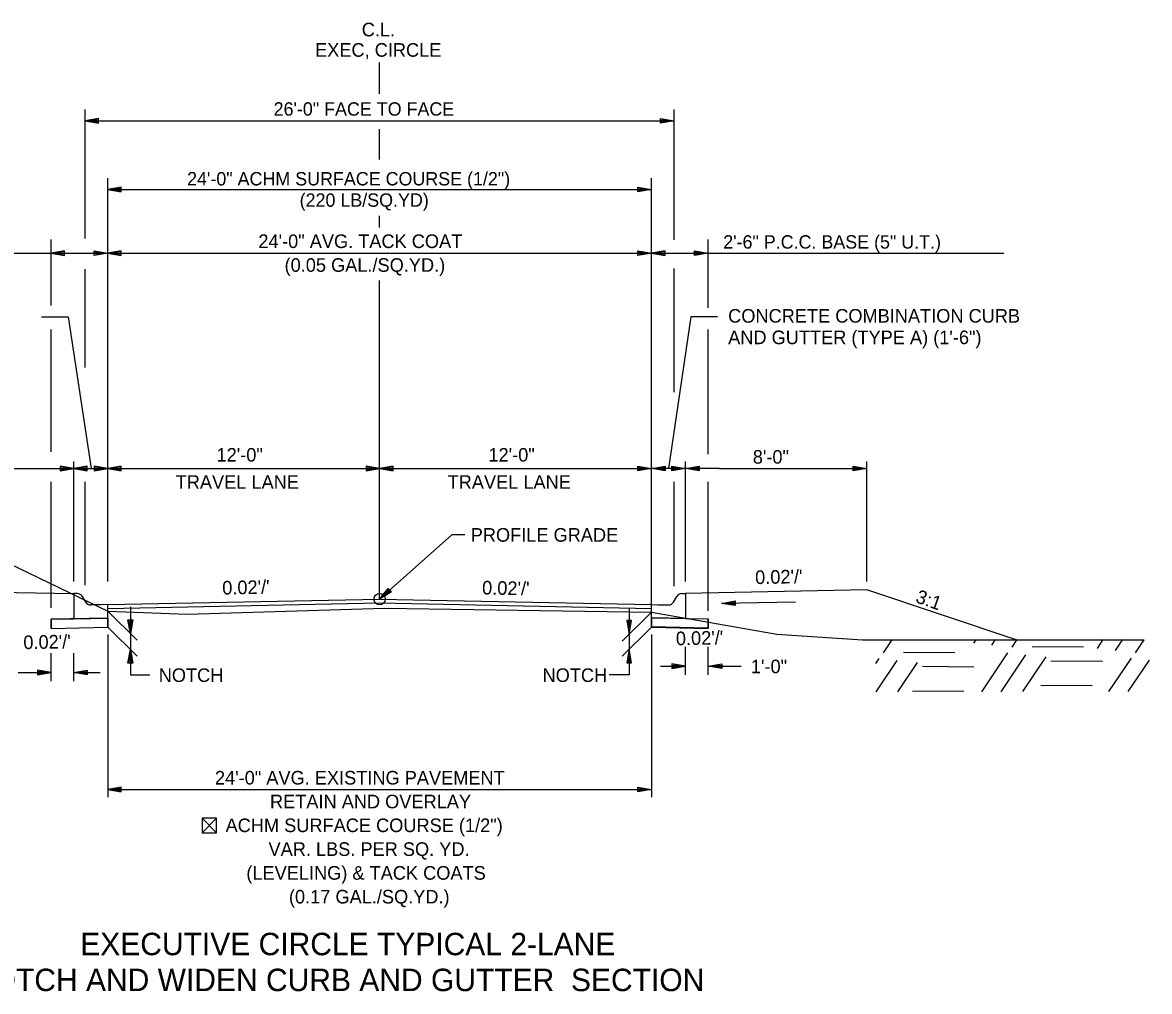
# Model space of a CAD drawing. Extents: x 1001270 to 1003428, y 1840152 to 1842912.
# Drawn here: x 1001333.74 to 1001383.47, y 1841457.21 to 1841499.97 of the extents above; entities that cross this region are included whole.
import ezdxf

# ---------------------------------------------------------------- set-up
doc = ezdxf.new("R2010")
doc.units = 0
for name, color, linetype in [('10', 7, 'Continuous'), ('19', 7, 'Continuous'), ('20', 7, 'Continuous'), ('8', 7, 'Continuous')]:
    doc.layers.add(name, color=color, linetype=linetype)

# ---------------------------------------------------------------- blocks, each defined once
blk = doc.blocks.new('TM')
at = {"layer": '8'}
for p, q in [((-120.309, 21.181), (-119.787, -20.829)), ((0, 0), (-120.309, 21.181)), ((-31.382, 2.945), (-120.176, 10.512)), ((-119.787, -20.829), (0, 0)), ((-119.911, -10.826), (-31.307, -3.057))]:
    blk.add_line(p, q, dxfattribs=at)

msp = doc.modelspace()

# ---------------------------------------------------------------- linework, layer by layer
at = {"layer": '10'}
for p, q in [((1001341.668, 1841464.859), (1001342.309, 1841464.218)), ((1001342.309, 1841464.859), (1001341.668, 1841464.218)), ((1001342.049, 1841464.218), (1001342.061, 1841464.218))]:
    msp.add_line(p, q, dxfattribs=at)
msp.add_lwpolyline([(1001342.061, 1841464.218), (1001342.309, 1841464.218), (1001342.309, 1841464.859), (1001341.668, 1841464.859), (1001341.668, 1841464.218), (1001342.049, 1841464.218)], dxfattribs=at)
at = {"layer": '19'}
for p, q in [((1001349.501, 1841496.82), (1001349.501, 1841498.212)), ((1001336.501, 1841490.445), (1001336.501, 1841496.13)), ((1001362.501, 1841490.379), (1001362.501, 1841496.13)), ((1001337.101, 1841495.735), (1001336.501, 1841495.63)), ((1001336.501, 1841495.63), (1001362.501, 1841495.63)), ((1001336.501, 1841495.63), (1001337.101, 1841495.525)), ((1001337.101, 1841495.68), (1001336.661, 1841495.645)), ((1001336.661, 1841495.615), (1001337.101, 1841495.575)), ((1001337.101, 1841495.525), (1001337.101, 1841495.735)), ((1001361.902, 1841495.525), (1001361.902, 1841495.735)), ((1001361.902, 1841495.735), (1001362.502, 1841495.63)), ((1001361.902, 1841495.68), (1001362.342, 1841495.645)), ((1001362.502, 1841495.63), (1001361.902, 1841495.525)), ((1001362.342, 1841495.615), (1001361.902, 1841495.575)), ((1001349.501, 1841493.931), (1001349.501, 1841495.261)), ((1001337.501, 1841475.303), (1001337.501, 1841493.103)), ((1001361.501, 1841474.284), (1001361.501, 1841493.103)), ((1001338.101, 1841492.708), (1001337.501, 1841492.603)), ((1001337.501, 1841492.603), (1001338.101, 1841492.498)), ((1001337.501, 1841492.603), (1001361.501, 1841492.603)), ((1001338.101, 1841492.653), (1001337.661, 1841492.618)), ((1001337.661, 1841492.588), (1001338.101, 1841492.548)), ((1001338.101, 1841492.498), (1001338.101, 1841492.708)), ((1001360.902, 1841492.498), (1001360.902, 1841492.708)), ((1001360.902, 1841492.708), (1001361.502, 1841492.603)), ((1001360.902, 1841492.653), (1001361.342, 1841492.618)), ((1001361.502, 1841492.603), (1001360.902, 1841492.498)), ((1001361.342, 1841492.588), (1001360.902, 1841492.548)), ((1001349.501, 1841490.918), (1001349.501, 1841491.444)), ((1001335, 1841487.483), (1001335, 1841490.397)), ((1001363.997, 1841487.383), (1001363.997, 1841490.397)), ((1001322.023, 1841489.797), (1001337.501, 1841489.797)), ((1001335.6, 1841489.902), (1001335, 1841489.797)), ((1001335, 1841489.797), (1001335.6, 1841489.692)), ((1001335.6, 1841489.847), (1001335.16, 1841489.812)), ((1001335.16, 1841489.782), (1001335.6, 1841489.742)), ((1001335.6, 1841489.692), (1001335.6, 1841489.902)), ((1001336.901, 1841489.692), (1001336.901, 1841489.902)), ((1001336.901, 1841489.902), (1001337.501, 1841489.797)), ((1001336.901, 1841489.847), (1001337.341, 1841489.812)), ((1001337.501, 1841489.797), (1001336.901, 1841489.692)), ((1001337.341, 1841489.782), (1001336.901, 1841489.742)), ((1001338.101, 1841489.902), (1001337.501, 1841489.797)), ((1001337.501, 1841489.797), (1001361.501, 1841489.797)), ((1001337.501, 1841489.797), (1001338.101, 1841489.692)), ((1001338.101, 1841489.847), (1001337.661, 1841489.812)), ((1001337.661, 1841489.782), (1001338.101, 1841489.742)), ((1001338.101, 1841489.692), (1001338.101, 1841489.902)), ((1001360.901, 1841489.692), (1001360.901, 1841489.902)), ((1001360.901, 1841489.902), (1001361.501, 1841489.797)), ((1001360.901, 1841489.847), (1001361.341, 1841489.812)), ((1001361.501, 1841489.797), (1001360.901, 1841489.692)), ((1001361.341, 1841489.782), (1001360.901, 1841489.742)), ((1001361.501, 1841489.797), (1001377.053, 1841489.797)), ((1001362.102, 1841489.902), (1001361.502, 1841489.797)), ((1001361.502, 1841489.797), (1001362.102, 1841489.692)), ((1001362.102, 1841489.847), (1001361.662, 1841489.812)), ((1001361.662, 1841489.782), (1001362.102, 1841489.742)), ((1001362.102, 1841489.692), (1001362.102, 1841489.902)), ((1001363.401, 1841489.69), (1001363.401, 1841489.9)), ((1001363.401, 1841489.9), (1001364.001, 1841489.795)), ((1001363.401, 1841489.845), (1001363.841, 1841489.81)), ((1001364.001, 1841489.795), (1001363.401, 1841489.69)), ((1001363.841, 1841489.78), (1001363.401, 1841489.74)), ((1001336.501, 1841484.753), (1001336.501, 1841489.08)), ((1001362.501, 1841483.655), (1001362.501, 1841489.114)), ((1001349.501, 1841474.524), (1001349.501, 1841488.592)), ((1001334.581, 1841486.985), (1001335.76, 1841486.985)), ((1001335.76, 1841486.985), (1001336.775, 1841480.293)), ((1001363.232, 1841486.985), (1001362.244, 1841480.293)), ((1001364.411, 1841486.985), (1001363.232, 1841486.985)), ((1001335, 1841481.026), (1001335, 1841486.418)), ((1001363.997, 1841480.926), (1001363.997, 1841486.418)), ((1001336.001, 1841475.303), (1001336.001, 1841480.593)), ((1001363.001, 1841475.303), (1001363.001, 1841480.593)), ((1001371.001, 1841475.303), (1001371.001, 1841480.593)), ((1001327.993, 1841480.293), (1001337.501, 1841480.293)), ((1001335.401, 1841480.398), (1001335.401, 1841480.188)), ((1001336.001, 1841480.293), (1001335.401, 1841480.398)), ((1001335.841, 1841480.308), (1001335.401, 1841480.343)), ((1001335.401, 1841480.188), (1001336.001, 1841480.293)), ((1001335.401, 1841480.238), (1001335.841, 1841480.278)), ((1001336.601, 1841480.398), (1001336.001, 1841480.293)), ((1001336.001, 1841480.293), (1001336.601, 1841480.188)), ((1001336.601, 1841480.343), (1001336.161, 1841480.308)), ((1001336.161, 1841480.278), (1001336.601, 1841480.238)), ((1001336.601, 1841480.188), (1001336.601, 1841480.398)), ((1001336.901, 1841480.398), (1001336.901, 1841480.188)), ((1001337.501, 1841480.293), (1001336.901, 1841480.398)), ((1001337.341, 1841480.308), (1001336.901, 1841480.343)), ((1001336.901, 1841480.188), (1001337.501, 1841480.293)), ((1001336.901, 1841480.238), (1001337.341, 1841480.278)), ((1001338.101, 1841480.398), (1001337.501, 1841480.293)), ((1001337.501, 1841480.293), (1001349.501, 1841480.293)), ((1001337.501, 1841480.293), (1001338.101, 1841480.188)), ((1001338.101, 1841480.343), (1001337.661, 1841480.308)), ((1001337.661, 1841480.278), (1001338.101, 1841480.238)), ((1001338.101, 1841480.188), (1001338.101, 1841480.398)), ((1001348.901, 1841480.398), (1001348.901, 1841480.188)), ((1001349.501, 1841480.293), (1001348.901, 1841480.398)), ((1001349.341, 1841480.308), (1001348.901, 1841480.343)), ((1001348.901, 1841480.188), (1001349.501, 1841480.293)), ((1001348.901, 1841480.238), (1001349.341, 1841480.278)), ((1001350.101, 1841480.398), (1001349.501, 1841480.293)), ((1001349.501, 1841480.293), (1001361.501, 1841480.293)), ((1001349.501, 1841480.293), (1001350.101, 1841480.188)), ((1001350.101, 1841480.343), (1001349.661, 1841480.308)), ((1001349.661, 1841480.278), (1001350.101, 1841480.238)), ((1001350.101, 1841480.188), (1001350.101, 1841480.398)), ((1001360.901, 1841480.188), (1001360.901, 1841480.398)), ((1001360.901, 1841480.398), (1001361.501, 1841480.293)), ((1001360.901, 1841480.343), (1001361.341, 1841480.308)), ((1001361.501, 1841480.293), (1001360.901, 1841480.188)), ((1001361.341, 1841480.278), (1001360.901, 1841480.238)), ((1001361.501, 1841480.293), (1001362.101, 1841480.398)), ((1001362.101, 1841480.188), (1001361.501, 1841480.293)), ((1001363.001, 1841480.293), (1001361.501, 1841480.293)), ((1001361.661, 1841480.308), (1001362.101, 1841480.343)), ((1001362.101, 1841480.238), (1001361.661, 1841480.278)), ((1001362.101, 1841480.398), (1001362.101, 1841480.188)), ((1001362.401, 1841480.188), (1001362.401, 1841480.398)), ((1001362.401, 1841480.398), (1001363.001, 1841480.293)), ((1001362.401, 1841480.343), (1001362.841, 1841480.308)), ((1001363.001, 1841480.293), (1001362.401, 1841480.188)), ((1001362.841, 1841480.278), (1001362.401, 1841480.238)), ((1001363.001, 1841480.293), (1001363.601, 1841480.398)), ((1001363.001, 1841480.293), (1001363.601, 1841480.398)), ((1001363.601, 1841480.188), (1001363.001, 1841480.293)), ((1001363.601, 1841480.188), (1001363.001, 1841480.293)), ((1001364.501, 1841480.293), (1001363.001, 1841480.293)), ((1001363.161, 1841480.308), (1001363.601, 1841480.343)), ((1001363.161, 1841480.308), (1001363.601, 1841480.343)), ((1001363.601, 1841480.238), (1001363.161, 1841480.278)), ((1001363.601, 1841480.238), (1001363.161, 1841480.278)), ((1001363.601, 1841480.398), (1001363.601, 1841480.188)), ((1001363.601, 1841480.398), (1001363.601, 1841480.188)), ((1001364.501, 1841480.293), (1001371.001, 1841480.293)), ((1001370.401, 1841480.188), (1001370.401, 1841480.398)), ((1001370.401, 1841480.398), (1001371.001, 1841480.293)), ((1001370.401, 1841480.343), (1001370.841, 1841480.308)), ((1001371.001, 1841480.293), (1001370.401, 1841480.188)), ((1001370.841, 1841480.278), (1001370.401, 1841480.238)), ((1001335, 1841474.147), (1001335, 1841479.694)), ((1001336.501, 1841475.139), (1001336.501, 1841479.694)), ((1001362.501, 1841475.094), (1001362.501, 1841479.694)), ((1001363.997, 1841474.012), (1001363.997, 1841479.694)), ((1001349.501, 1841474.524), (1001349.88, 1841475.001)), ((1001349.88, 1841475.001), (1001350.018, 1841474.844)), ((1001327.993, 1841474.93), (1001335.991, 1841474.769)), ((1001336.167, 1841474.769), (1001336.001, 1841474.769)), ((1001336.001, 1841474.769), (1001336.001, 1841474.436)), ((1001336.53, 1841474.394), (1001336.384, 1841474.645)), ((1001337.501, 1841474.284), (1001349.501, 1841474.524)), ((1001350.018, 1841474.844), (1001349.501, 1841474.524)), ((1001349.501, 1841474.524), (1001361.501, 1841474.284)), ((1001349.612, 1841474.637), (1001349.912, 1841474.957)), ((1001349.985, 1841474.876), (1001349.631, 1841474.62)), ((1001362.472, 1841474.394), (1001362.618, 1841474.645)), ((1001362.834, 1841474.769), (1001363.001, 1841474.769)), ((1001371.001, 1841474.93), (1001363.001, 1841474.769)), ((1001363.001, 1841474.769), (1001363.001, 1841474.436)), ((1001377.59, 1841472.734), (1001371.001, 1841474.93)), ((1001336.001, 1841474.436), (1001336.001, 1841474.254)), ((1001336.001, 1841474.254), (1001336.001, 1841473.661)), ((1001337.217, 1841474.279), (1001336.751, 1841474.269)), ((1001337.501, 1841474.284), (1001337.217, 1841474.279)), ((1001337.217, 1841474.279), (1001337.217, 1841474.278)), ((1001337.217, 1841474.278), (1001337.217, 1841474.279)), ((1001337.501, 1841474.118), (1001349.501, 1841474.358)), ((1001337.501, 1841473.992), (1001338.801, 1841472.72)), ((1001349.501, 1841474.358), (1001361.501, 1841474.118)), ((1001361.501, 1841474.284), (1001361.785, 1841474.279)), ((1001361.785, 1841474.279), (1001361.785, 1841474.278)), ((1001361.785, 1841474.278), (1001361.785, 1841474.279)), ((1001361.785, 1841474.279), (1001362.251, 1841474.269)), ((1001363.001, 1841474.436), (1001363.001, 1841474.254)), ((1001363.001, 1841474.254), (1001363.001, 1841473.674)), ((1001337.501, 1841473.692), (1001335.001, 1841473.641)), ((1001335.001, 1841473.641), (1001336.001, 1841473.661)), ((1001335.001, 1841473.234), (1001335.001, 1841473.641)), ((1001335.001, 1841473.641), (1001335.001, 1841473.234)), ((1001336.001, 1841473.661), (1001337.501, 1841473.692)), ((1001337.501, 1841473.692), (1001337.501, 1841473.284)), ((1001337.501, 1841473.284), (1001337.501, 1841473.692)), ((1001337.501, 1841473.692), (1001337.501, 1841473.692)), ((1001338.396, 1841473.614), (1001338.606, 1841473.614)), ((1001338.501, 1841473.014), (1001338.396, 1841473.614)), ((1001338.486, 1841473.174), (1001338.446, 1841473.614)), ((1001338.606, 1841473.614), (1001338.501, 1841473.014)), ((1001338.551, 1841473.614), (1001338.516, 1841473.174)), ((1001361.501, 1841473.948), (1001360.201, 1841472.675)), ((1001360.616, 1841473.579), (1001360.406, 1841473.579)), ((1001360.406, 1841473.579), (1001360.511, 1841472.979)), ((1001360.461, 1841473.579), (1001360.496, 1841473.139)), ((1001360.511, 1841472.979), (1001360.616, 1841473.579)), ((1001360.526, 1841473.139), (1001360.566, 1841473.579)), ((1001361.5, 1841473.297), (1001361.501, 1841473.705)), ((1001361.501, 1841473.705), (1001364.001, 1841473.654)), ((1001361.501, 1841473.705), (1001361.501, 1841473.705)), ((1001363.001, 1841473.674), (1001361.501, 1841473.704)), ((1001361.501, 1841473.704), (1001361.501, 1841473.284)), ((1001363.001, 1841473.674), (1001364.001, 1841473.654)), ((1001364.001, 1841473.234), (1001364.001, 1841473.654)), ((1001364.001, 1841473.654), (1001364.001, 1841473.247)), ((1001335.001, 1841473.234), (1001337.501, 1841473.284)), ((1001335.001, 1841473.234), (1001337.501, 1841473.284)), ((1001337.501, 1841473.284), (1001338.801, 1841472.012)), ((1001361.501, 1841473.284), (1001360.201, 1841472.012)), ((1001364.001, 1841473.247), (1001361.5, 1841473.297)), ((1001361.501, 1841473.284), (1001364.001, 1841473.234)), ((1001337.501, 1841472.963), (1001337.501, 1841465.792)), ((1001361.501, 1841472.963), (1001361.501, 1841465.792)), ((1001371.736, 1841472.15), (1001372.127, 1841472.733)), ((1001375.721, 1841472.584), (1001375.827, 1841472.734)), ((1001376.516, 1841472.492), (1001376.682, 1841472.737)), ((1001377.411, 1841472.4), (1001377.637, 1841472.739)), ((1001381.175, 1841472.345), (1001381.437, 1841472.74)), ((1001381.97, 1841472.253), (1001382.302, 1841472.741)), ((1001382.865, 1841472.161), (1001383.246, 1841472.735)), ((1001335.001, 1841470.905), (1001335.001, 1841472.143)), ((1001336.001, 1841470.905), (1001336.001, 1841472.143)), ((1001338.396, 1841471.705), (1001338.501, 1841472.305)), ((1001338.451, 1841471.705), (1001338.486, 1841472.145)), ((1001338.501, 1841472.305), (1001338.606, 1841471.705)), ((1001338.516, 1841472.145), (1001338.556, 1841471.705)), ((1001360.511, 1841472.315), (1001360.406, 1841471.715)), ((1001360.496, 1841472.155), (1001360.456, 1841471.715)), ((1001360.616, 1841471.715), (1001360.511, 1841472.315)), ((1001360.561, 1841471.715), (1001360.526, 1841472.155)), ((1001363.001, 1841471.184), (1001363.001, 1841472.422)), ((1001364.001, 1841471.184), (1001364.001, 1841472.422)), ((1001372.624, 1841472.189), (1001374.884, 1841472.168)), ((1001376.073, 1841470.437), (1001377.225, 1841472.158)), ((1001376.928, 1841470.439), (1001378.02, 1841472.066)), ((1001378.299, 1841472.43), (1001380.56, 1841472.418)), ((1001338.606, 1841471.705), (1001338.396, 1841471.705)), ((1001360.406, 1841471.715), (1001360.616, 1841471.715)), ((1001361.89, 1841471.562), (1001363.001, 1841471.562)), ((1001362.401, 1841471.667), (1001362.401, 1841471.457)), ((1001363.001, 1841471.562), (1001362.401, 1841471.667)), ((1001362.401, 1841471.667), (1001362.401, 1841471.457)), ((1001363.001, 1841471.562), (1001362.401, 1841471.667)), ((1001362.841, 1841471.577), (1001362.401, 1841471.612)), ((1001362.841, 1841471.577), (1001362.401, 1841471.612)), ((1001362.401, 1841471.457), (1001363.001, 1841471.562)), ((1001362.401, 1841471.457), (1001363.001, 1841471.562)), ((1001362.401, 1841471.507), (1001362.841, 1841471.547)), ((1001362.401, 1841471.507), (1001362.841, 1841471.547)), ((1001364.001, 1841471.562), (1001364.601, 1841471.667)), ((1001364.001, 1841471.562), (1001364.601, 1841471.667)), ((1001364.601, 1841471.457), (1001364.001, 1841471.562)), ((1001364.001, 1841471.562), (1001365.45, 1841471.562)), ((1001364.601, 1841471.457), (1001364.001, 1841471.562)), ((1001364.001, 1841471.562), (1001365.45, 1841471.562)), ((1001364.161, 1841471.577), (1001364.601, 1841471.612)), ((1001364.161, 1841471.577), (1001364.601, 1841471.612)), ((1001364.601, 1841471.507), (1001364.161, 1841471.547)), ((1001364.601, 1841471.507), (1001364.161, 1841471.547)), ((1001364.601, 1841471.667), (1001364.601, 1841471.457)), ((1001364.601, 1841471.667), (1001364.601, 1841471.457)), ((1001371.396, 1841471.682), (1001371.55, 1841471.908)), ((1001371.418, 1841470.433), (1001372.345, 1841471.816)), ((1001372.374, 1841470.436), (1001373.24, 1841471.724)), ((1001373.464, 1841471.56), (1001375.724, 1841471.538)), ((1001377.883, 1841470.442), (1001378.915, 1841471.974)), ((1001379.129, 1841471.801), (1001381.4, 1841471.789)), ((1001381.683, 1841470.443), (1001382.68, 1841471.918)), ((1001382.538, 1841470.445), (1001383.474, 1841471.827)), ((1001333.552, 1841471.283), (1001335.001, 1841471.283)), ((1001333.552, 1841471.283), (1001335.001, 1841471.283)), ((1001334.401, 1841471.388), (1001334.401, 1841471.178)), ((1001335.001, 1841471.283), (1001334.401, 1841471.388)), ((1001334.401, 1841471.388), (1001334.401, 1841471.178)), ((1001335.001, 1841471.283), (1001334.401, 1841471.388)), ((1001334.841, 1841471.298), (1001334.401, 1841471.333)), ((1001334.841, 1841471.298), (1001334.401, 1841471.333)), ((1001334.401, 1841471.178), (1001335.001, 1841471.283)), ((1001334.401, 1841471.178), (1001335.001, 1841471.283)), ((1001334.401, 1841471.228), (1001334.841, 1841471.268)), ((1001334.401, 1841471.228), (1001334.841, 1841471.268)), ((1001336.001, 1841471.283), (1001336.601, 1841471.388)), ((1001336.001, 1841471.283), (1001336.601, 1841471.388)), ((1001336.601, 1841471.178), (1001336.001, 1841471.283)), ((1001336.601, 1841471.178), (1001336.001, 1841471.283)), ((1001336.001, 1841471.283), (1001337.174, 1841471.283)), ((1001336.161, 1841471.298), (1001336.601, 1841471.333)), ((1001336.161, 1841471.298), (1001336.601, 1841471.333)), ((1001336.601, 1841471.228), (1001336.161, 1841471.268)), ((1001336.601, 1841471.228), (1001336.161, 1841471.268)), ((1001336.601, 1841471.388), (1001336.601, 1841471.178)), ((1001336.601, 1841471.388), (1001336.601, 1841471.178)), ((1001338.501, 1841471.187), (1001339.365, 1841471.187)), ((1001360.511, 1841471.187), (1001359.637, 1841471.187)), ((1001378.687, 1841470.731), (1001380.947, 1841470.709)), ((1001373.012, 1841470.481), (1001375.282, 1841470.468)), ((1001338.101, 1841466.225), (1001337.501, 1841466.12)), ((1001337.501, 1841466.12), (1001361.501, 1841466.12)), ((1001337.501, 1841466.12), (1001338.101, 1841466.015)), ((1001338.101, 1841466.17), (1001337.661, 1841466.135)), ((1001337.661, 1841466.105), (1001338.101, 1841466.065)), ((1001338.101, 1841466.015), (1001338.101, 1841466.225)), ((1001360.901, 1841466.015), (1001360.901, 1841466.225)), ((1001360.901, 1841466.225), (1001361.501, 1841466.12)), ((1001360.901, 1841466.17), (1001361.341, 1841466.135)), ((1001361.501, 1841466.12), (1001360.901, 1841466.015)), ((1001361.341, 1841466.105), (1001360.901, 1841466.065))]:
    msp.add_line(p, q, dxfattribs=at)
for points in [[(1001308.874, 1841477.411), (1001326.541, 1841477.467), (1001331.431, 1841476.914), (1001337.501, 1841473.993)], [(1001353.262, 1841477.359), (1001352.692, 1841477.359), (1001349.501, 1841474.524)], [(1001337.501, 1841473.692), (1001337.501, 1841473.868), (1001337.501, 1841474.118), (1001337.501, 1841474.284)], [(1001337.501, 1841473.993), (1001341.008, 1841473.86), (1001349.718, 1841474.125), (1001361.501, 1841473.948), (1001367.032, 1841472.979), (1001370.81, 1841472.733), (1001383.246, 1841472.735)], [(1001338.501, 1841474.18), (1001338.501, 1841471.187)], [(1001360.511, 1841474.145), (1001360.511, 1841471.187)], [(1001361.501, 1841473.704), (1001361.501, 1841473.868), (1001361.501, 1841474.118), (1001361.501, 1841474.284)]]:
    msp.add_lwpolyline(points, dxfattribs=at)
msp.add_circle((1001349.501, 1841474.524), 0.25, dxfattribs=at)
for centre, start, end in [((1001336.167, 1841474.519), 30.1619, 90), ((1001362.834, 1841474.519), 90, 149.8381), ((1001336.746, 1841474.519), 210.1635, 271.1458), ((1001362.256, 1841474.519), 268.8542, 329.8365)]:
    msp.add_arc(centre, 0.25, start, end, dxfattribs=at)
at = {"layer": '20'}
msp.add_line((1001367.858, 1841474.397), (1001364.588, 1841474.332), dxfattribs=at)

# ---------------------------------------------------------------- block references
at = {"layer": '19', "xscale": 0.0050063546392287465, "yscale": -0.0050063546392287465, "rotation": -178.8781640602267}
msp.add_blockref('TM', (1001364.588, 1841474.33), dxfattribs=at)

# ---------------------------------------------------------------- texts
at = {"layer": '19'}
for s, height, p in [('C.L.', 0.6, (1001348.713, 1841499.361)), ('EXEC, CIRCLE', 0.6, (1001346.653, 1841498.461)), ('26\'-0" FACE TO FACE', 0.59001, (1001344.822, 1841495.861)), ('24\'-0" ACHM SURFACE COURSE (1/2")', 0.59001, (1001341.004, 1841492.781)), ('(220 LB/SQ.YD)', 0.59001, (1001345.971, 1841491.841)), ('2\'-6" P.C.C. BASE (5" U.T.)', 0.59001, (1001364.664, 1841489.994)), ('CONCRETE COMBINATION CURB', 0.6, (1001364.882, 1841486.726)), ('AND GUTTER (TYPE A) (1\'-6")', 0.6, (1001364.882, 1841485.776)), ('12\'-0"', 0.6, (1001342.303, 1841480.593)), ('12\'-0"', 0.6, (1001354.303, 1841480.593)), ('8\'-0"', 0.6, (1001365.969, 1841480.503)), ('TRAVEL LANE', 0.6, (1001340.501, 1841479.393)), ('TRAVEL LANE', 0.6, (1001352.501, 1841479.393)), ('NOTCH', 0.6, (1001339.752, 1841470.869)), ('NOTCH', 0.6, (1001356.69, 1841470.869))]:
    msp.add_text(s, height=height, dxfattribs=at).set_placement(p)
for s, height, rotation, p in [('24\'-0" AVG. TACK COAT', 0.6, 360, (1001344.15, 1841490.019)), ('(0.05 GAL./SQ.YD.)', 0.6, 360, (1001345.306, 1841488.969)), ('PROFILE GRADE', 0.6, 360, (1001353.521, 1841477.059)), ("0.02'/'", 0.6, 1.1419, (1001366.078, 1841475.188)), ("0.02'/'", 0.6, 1.1458, (1001342.561, 1841474.725)), ("0.02'/'", 0.6, 358.8542, (1001354.019, 1841474.734)), ('3:1', 0.6, 340.4943, (1001373.116, 1841474.395)), ("0.02'/'", 0.6, 1.1458, (1001362.581, 1841472.488)), ("0.02'/'", 0.6, 1.1458, (1001333.784, 1841472.316)), ('1\'-0"', 0.6, 360, (1001365.885, 1841471.255)), ('24\'-0" AVG. EXISTING PAVEMENT', 0.6, 360, (1001342.233, 1841466.343)), ('RETAIN AND OVERLAY', 0.6, 360, (1001344.663, 1841465.293)), ('ACHM SURFACE COURSE (1/2")', 0.6, 360, (1001342.703, 1841464.243)), ('VAR. LBS. PER SQ. YD.', 0.6, 360, (1001344.597, 1841463.193)), ('(LEVELING) & TACK COATS', 0.6, 360, (1001343.619, 1841462.143)), ('(0.17 GAL./SQ.YD.)', 0.6, 360, (1001345.499, 1841461.093)), ('EXECUTIVE CIRCLE TYPICAL 2-LANE ', 0.98999, 359.9954, (1001336.289, 1841458.811)), ('NOTCH AND WIDEN CURB AND GUTTER  SECTION ', 0.98999, 359.9954, (1001331.468, 1841457.228))]:
    msp.add_text(s, height=height, rotation=rotation, dxfattribs=at).set_placement(p)

doc.saveas('drawing.dxf')
